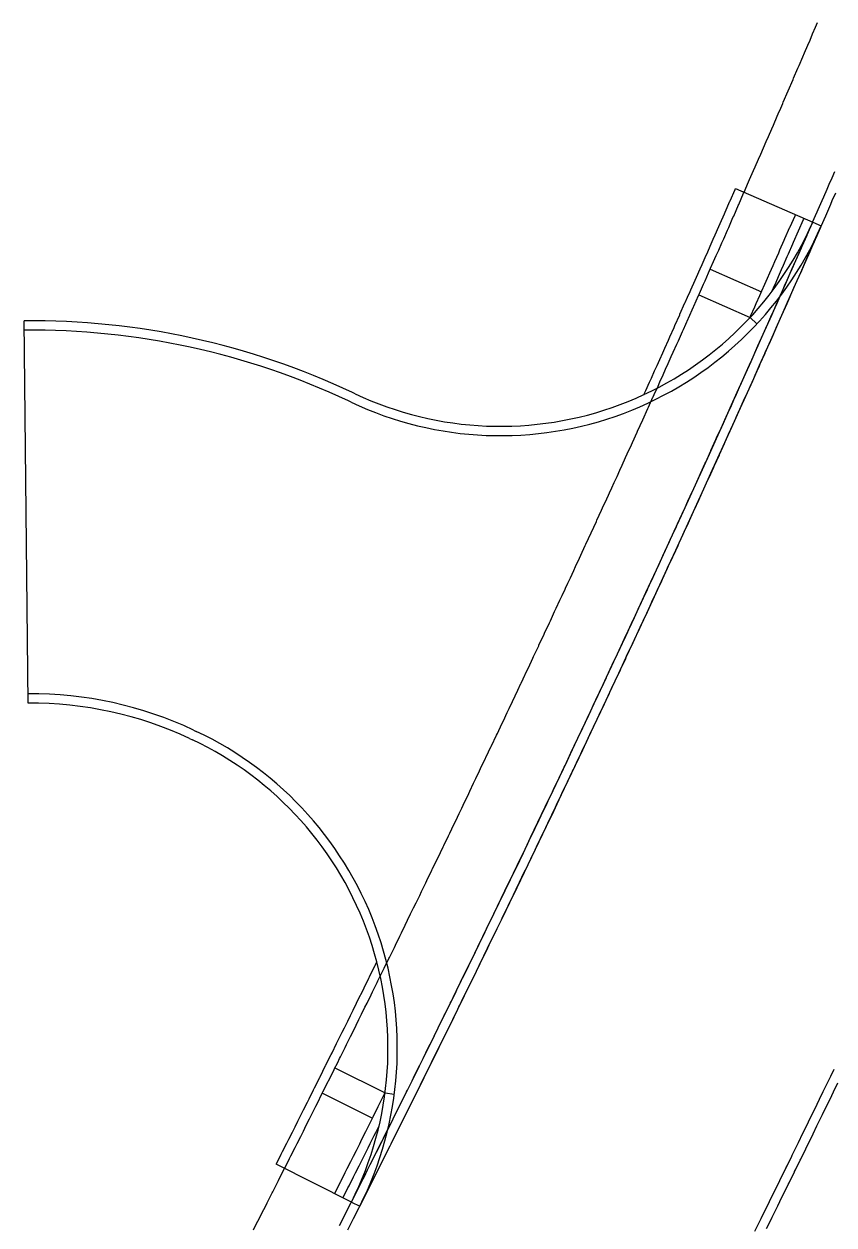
# Model space of a CAD drawing. Extents: x 2145147 to 2158018, y 137519 to 148068.
# Drawn here: x 2150495.4 to 2150553.2, y 144188 to 144273.7 of the extents above; entities that cross this region are included whole.
import ezdxf

# ---------------------------------------------------------------- set-up
doc = ezdxf.new("R2010")
doc.units = 0
doc.layers.add('PR_Phasing_Pavement_1', color=7, linetype='Continuous')

msp = doc.modelspace()

# ---------------------------------------------------------------- linework, layer by layer
at = {"layer": 'PR_Phasing_Pavement_1'}
for p, q in [((2150546.227, 144261.989), (2150551.73, 144259.578)), ((2150551.73, 144259.578), (2150552.34, 144259.311)), ((2150544.407, 144256.214), (2150548.065, 144254.597)), ((2150543.598, 144254.385), (2150547.257, 144252.768)), ((2150547.257, 144252.768), (2150547.745, 144252.314)), ((2150495.729, 144225.25), (2150495.431, 144252.534)), ((2150519.074, 144247.329), (2150518.872, 144247.424)), ((2150518.79, 144246.726), (2150518.588, 144246.821)), ((2150507.246, 144222.739), (2150507.448, 144222.645)), ((2150507.531, 144223.343), (2150507.732, 144223.248)), ((2150517.623, 144199.234), (2150521.204, 144197.45)), ((2150516.731, 144197.443), (2150520.313, 144195.66)), ((2150521.204, 144197.45), (2150521.865, 144197.363)), ((2150518.803, 144189.667), (2150513.44, 144192.374)), ((2150518.803, 144189.667), (2150519.398, 144189.366))]:
    msp.add_line(p, q, dxfattribs=at)
for points in [[(2150511.812, 144187.687), (2150511.989, 144188.034), (2150512.259, 144188.566), (2150512.39, 144188.823), (2150512.706, 144189.446), (2150512.79, 144189.613), (2150513.152, 144190.326), (2150513.19, 144190.402), (2150513.59, 144191.192), (2150513.597, 144191.207), (2150513.989, 144191.982), (2150514.042, 144192.087), (2150514.388, 144192.772), (2150514.46, 144192.916), (2150514.486, 144192.968), (2150514.786, 144193.563), (2150514.93, 144193.85), (2150515.183, 144194.353), (2150515.373, 144194.731), (2150515.58, 144195.144), (2150515.816, 144195.613), (2150515.977, 144195.936), (2150516.257, 144196.496), (2150516.373, 144196.727), (2150516.699, 144197.378), (2150516.769, 144197.519), (2150517.139, 144198.261), (2150517.164, 144198.311), (2150517.559, 144199.103), (2150517.579, 144199.144), (2150517.821, 144199.63), (2150517.953, 144199.896), (2150518.018, 144200.028), (2150518.346, 144200.689), (2150518.457, 144200.912), (2150518.74, 144201.482), (2150518.895, 144201.796), (2150519.132, 144202.275), (2150519.333, 144202.68), (2150519.524, 144203.068), (2150519.77, 144203.565), (2150519.916, 144203.862), (2150520.206, 144204.45), (2150520.307, 144204.656), (2150520.641, 144205.335), (2150520.698, 144205.45), (2150521.076, 144206.221), (2150521.088, 144206.245), (2150521.145, 144206.361), (2150521.478, 144207.039), (2150521.511, 144207.107), (2150521.867, 144207.834), (2150521.945, 144207.993), (2150522.256, 144208.629), (2150522.378, 144208.88), (2150522.644, 144209.425), (2150522.81, 144209.767), (2150523.031, 144210.221), (2150523.242, 144210.654), (2150523.419, 144211.017), (2150523.674, 144211.541), (2150523.805, 144211.813), (2150524.104, 144212.429), (2150524.191, 144212.609), (2150524.434, 144213.11), (2150524.534, 144213.317), (2150524.577, 144213.406), (2150524.962, 144214.203), (2150524.964, 144214.206), (2150525.347, 144215), (2150525.393, 144215.094), (2150525.731, 144215.797), (2150525.821, 144215.983), (2150526.115, 144216.595), (2150526.248, 144216.872), (2150526.498, 144217.393), (2150526.675, 144217.762), (2150526.881, 144218.191), (2150527.102, 144218.652), (2150527.263, 144218.989), (2150527.527, 144219.542), (2150527.645, 144219.788), (2150527.687, 144219.876), (2150527.952, 144220.433), (2150528.026, 144220.586), (2150528.377, 144221.323), (2150528.407, 144221.385), (2150528.787, 144222.185), (2150528.801, 144222.214), (2150529.166, 144222.984), (2150529.224, 144223.106), (2150529.546, 144223.784), (2150529.647, 144223.997), (2150529.924, 144224.584), (2150530.069, 144224.889), (2150530.302, 144225.384), (2150530.49, 144225.782), (2150530.68, 144226.185), (2150530.904, 144226.659), (2150530.911, 144226.674), (2150531.057, 144226.985), (2150531.331, 144227.567), (2150531.434, 144227.786), (2150531.75, 144228.46), (2150531.81, 144228.588), (2150532.169, 144229.353), (2150532.186, 144229.389), (2150532.561, 144230.191), (2150532.587, 144230.247), (2150532.936, 144230.993), (2150533.005, 144231.141), (2150533.31, 144231.795), (2150533.422, 144232.035), (2150533.684, 144232.597), (2150533.838, 144232.93), (2150534.057, 144233.4), (2150534.084, 144233.459), (2150534.254, 144233.825), (2150534.429, 144234.202), (2150534.669, 144234.72), (2150534.802, 144235.005), (2150535.084, 144235.615), (2150535.173, 144235.809), (2150535.498, 144236.511), (2150535.544, 144236.612), (2150535.911, 144237.407), (2150535.915, 144237.416), (2150536.285, 144238.22), (2150536.324, 144238.303), (2150536.655, 144239.024), (2150536.735, 144239.2), (2150537.024, 144239.829), (2150537.147, 144240.097), (2150537.229, 144240.276), (2150537.393, 144240.633), (2150537.558, 144240.994), (2150537.761, 144241.438), (2150537.968, 144241.892), (2150538.128, 144242.243), (2150538.377, 144242.789), (2150538.495, 144243.049), (2150538.786, 144243.687), (2150538.862, 144243.854), (2150539.194, 144244.586), (2150539.228, 144244.66), (2150539.594, 144245.466), (2150539.602, 144245.484), (2150539.959, 144246.273), (2150540.009, 144246.383), (2150540.324, 144247.079), (2150540.337, 144247.11), (2150540.415, 144247.282), (2150540.688, 144247.886), (2150540.821, 144248.182), (2150541.051, 144248.693), (2150541.226, 144249.081), (2150541.414, 144249.5), (2150541.631, 144249.981), (2150541.777, 144250.307), (2150542.034, 144250.882), (2150542.139, 144251.115), (2150542.438, 144251.782), (2150542.5, 144251.923), (2150542.84, 144252.683), (2150542.862, 144252.731), (2150543.222, 144253.539), (2150543.242, 144253.584), (2150543.409, 144253.96), (2150543.582, 144254.348), (2150543.643, 144254.486), (2150543.942, 144255.157), (2150544.044, 144255.387), (2150544.301, 144255.966), (2150544.444, 144256.289), (2150544.659, 144256.775), (2150544.844, 144257.192), (2150545.017, 144257.584), (2150545.242, 144258.094), (2150545.375, 144258.394), (2150545.641, 144258.997), (2150545.732, 144259.204), (2150546.038, 144259.9), (2150546.088, 144260.014), (2150546.435, 144260.804), (2150546.444, 144260.825), (2150546.445, 144260.826), (2150546.8, 144261.635), (2150546.831, 144261.707), (2150547.155, 144262.446), (2150547.227, 144262.611), (2150547.509, 144263.257), (2150547.622, 144263.515), (2150547.863, 144264.068), (2150548.016, 144264.42), (2150548.217, 144264.88), (2150548.41, 144265.325), (2150548.57, 144265.691), (2150548.803, 144266.23), (2150548.922, 144266.503), (2150549.196, 144267.135), (2150549.274, 144267.315), (2150549.444, 144267.708), (2150549.588, 144268.04), (2150549.625, 144268.128), (2150549.976, 144268.94), (2150549.979, 144268.946), (2150550.327, 144269.753), (2150550.37, 144269.852), (2150550.677, 144270.566), (2150550.759, 144270.759), (2150551.026, 144271.379), (2150551.149, 144271.665), (2150551.375, 144272.193), (2150551.538, 144272.572), (2150551.723, 144273.006), (2150551.926, 144273.48), (2150552.071, 144273.82)], [(2150517.954, 144187.99), (2150518.355, 144188.783), (2150518.363, 144188.797), (2150518.756, 144189.576), (2150518.809, 144189.681), (2150519.156, 144190.369), (2150519.229, 144190.514), (2150519.255, 144190.566), (2150519.556, 144191.162), (2150519.701, 144191.45), (2150519.955, 144191.956), (2150520.145, 144192.335), (2150520.354, 144192.75), (2150520.59, 144193.221), (2150520.752, 144193.544), (2150521.033, 144194.106), (2150521.149, 144194.339), (2150521.476, 144194.992), (2150521.546, 144195.134), (2150521.918, 144195.879), (2150521.943, 144195.929), (2150522.339, 144196.724), (2150522.36, 144196.765), (2150522.602, 144197.252), (2150522.735, 144197.519), (2150522.801, 144197.652), (2150523.13, 144198.315), (2150523.241, 144198.539), (2150523.525, 144199.111), (2150523.681, 144199.427), (2150523.919, 144199.907), (2150524.12, 144200.314), (2150524.312, 144200.704), (2150524.559, 144201.202), (2150524.706, 144201.5), (2150524.996, 144202.091), (2150525.098, 144202.297), (2150525.434, 144202.98), (2150525.49, 144203.095), (2150525.87, 144203.869), (2150525.882, 144203.892), (2150525.939, 144204.009), (2150526.273, 144204.69), (2150526.306, 144204.758), (2150526.664, 144205.488), (2150526.742, 144205.647), (2150527.054, 144206.286), (2150527.177, 144206.537), (2150527.444, 144207.084), (2150527.611, 144207.428), (2150527.833, 144207.883), (2150528.044, 144208.318), (2150528.221, 144208.682), (2150528.477, 144209.209), (2150528.609, 144209.481), (2150528.91, 144210.1), (2150528.997, 144210.281), (2150529.24, 144210.783), (2150529.341, 144210.991), (2150529.384, 144211.08), (2150529.771, 144211.88), (2150529.772, 144211.883), (2150530.157, 144212.68), (2150530.203, 144212.775), (2150530.543, 144213.481), (2150530.633, 144213.668), (2150530.928, 144214.281), (2150531.062, 144214.56), (2150531.312, 144215.082), (2150531.49, 144215.453), (2150531.697, 144215.883), (2150531.918, 144216.346), (2150532.08, 144216.685), (2150532.346, 144217.24), (2150532.463, 144217.486), (2150532.506, 144217.575), (2150532.772, 144218.134), (2150532.846, 144218.288), (2150533.198, 144219.028), (2150533.228, 144219.09), (2150533.61, 144219.892), (2150533.624, 144219.922), (2150533.991, 144220.695), (2150534.049, 144220.817), (2150534.371, 144221.498), (2150534.473, 144221.712), (2150534.752, 144222.301), (2150534.896, 144222.607), (2150535.131, 144223.104), (2150535.319, 144223.503), (2150535.51, 144223.908), (2150535.735, 144224.384), (2150535.742, 144224.399), (2150535.889, 144224.711), (2150536.163, 144225.295), (2150536.267, 144225.515), (2150536.584, 144226.191), (2150536.645, 144226.32), (2150537.005, 144227.088), (2150537.022, 144227.124), (2150537.398, 144227.929), (2150537.425, 144227.985), (2150537.774, 144228.734), (2150537.844, 144228.883), (2150538.15, 144229.539), (2150538.263, 144229.78), (2150538.525, 144230.344), (2150538.68, 144230.678), (2150538.9, 144231.15), (2150538.927, 144231.209), (2150539.098, 144231.576), (2150539.274, 144231.956), (2150539.514, 144232.475), (2150539.647, 144232.762), (2150539.931, 144233.374), (2150540.02, 144233.568), (2150540.346, 144234.273), (2150540.393, 144234.375), (2150540.761, 144235.172), (2150540.765, 144235.181), (2150541.136, 144235.988), (2150541.175, 144236.072), (2150541.508, 144236.796), (2150541.589, 144236.972), (2150541.878, 144237.603), (2150542.001, 144237.872), (2150542.084, 144238.052), (2150542.248, 144238.411), (2150542.414, 144238.773), (2150542.618, 144239.219), (2150542.825, 144239.674), (2150542.987, 144240.027), (2150543.236, 144240.575), (2150543.355, 144240.835), (2150543.647, 144241.476), (2150543.723, 144241.644), (2150544.057, 144242.378), (2150544.091, 144242.453), (2150544.458, 144243.262), (2150544.466, 144243.28), (2150544.824, 144244.071), (2150544.874, 144244.182), (2150545.19, 144244.881), (2150545.204, 144244.912), (2150545.282, 144245.085), (2150545.556, 144245.691), (2150545.689, 144245.988), (2150545.921, 144246.501), (2150546.096, 144246.891), (2150546.285, 144247.311), (2150546.502, 144247.794), (2150546.649, 144248.121), (2150546.907, 144248.698), (2150547.012, 144248.932), (2150547.312, 144249.602), (2150547.375, 144249.743), (2150547.716, 144250.506), (2150547.738, 144250.554), (2150548.1, 144251.366), (2150548.12, 144251.411), (2150548.288, 144251.788), (2150548.461, 144252.177), (2150548.523, 144252.316), (2150548.822, 144252.989), (2150548.925, 144253.221), (2150549.182, 144253.801), (2150549.326, 144254.126), (2150549.542, 144254.613), (2150549.727, 144255.032), (2150549.902, 144255.426), (2150550.128, 144255.938), (2150550.26, 144256.239), (2150550.527, 144256.844), (2150550.619, 144257.052), (2150550.926, 144257.75), (2150550.977, 144257.865), (2150551.325, 144258.657), (2150551.334, 144258.678), (2150551.335, 144258.68), (2150551.691, 144259.492), (2150551.723, 144259.564), (2150552.047, 144260.306), (2150552.12, 144260.472), (2150552.403, 144261.12), (2150552.516, 144261.379), (2150552.758, 144261.934), (2150552.912, 144262.287), (2150553.113, 144262.749), (2150553.307, 144263.195)], [(2150539.677, 144247.267), (2150539.713, 144247.345), (2150539.726, 144247.377), (2150539.808, 144247.557), (2150540.08, 144248.16), (2150540.213, 144248.455), (2150540.443, 144248.967), (2150540.618, 144249.355), (2150540.806, 144249.774), (2150541.023, 144250.254), (2150541.168, 144250.579), (2150541.426, 144251.155), (2150541.531, 144251.388), (2150541.829, 144252.053), (2150541.891, 144252.193), (2150542.233, 144252.958), (2150542.254, 144253.006), (2150542.613, 144253.81), (2150542.633, 144253.855), (2150542.8, 144254.231), (2150542.973, 144254.619), (2150543.034, 144254.756), (2150543.333, 144255.428), (2150543.435, 144255.657), (2150543.692, 144256.236), (2150543.834, 144256.559), (2150544.049, 144257.045), (2150544.234, 144257.462), (2150544.407, 144257.853), (2150544.632, 144258.364), (2150544.765, 144258.664), (2150545.031, 144259.266), (2150545.122, 144259.472), (2150545.428, 144260.168), (2150545.478, 144260.282), (2150545.823, 144261.069), (2150545.832, 144261.09), (2150546.189, 144261.901), (2150546.22, 144261.973), (2150546.227, 144261.989)], [(2150518.55, 144187.688), (2150518.951, 144188.481), (2150518.959, 144188.496), (2150519.352, 144189.275), (2150519.406, 144189.381), (2150519.752, 144190.068), (2150519.825, 144190.213), (2150519.852, 144190.265), (2150520.152, 144190.862), (2150520.297, 144191.15), (2150520.552, 144191.656), (2150520.742, 144192.036), (2150520.95, 144192.451), (2150521.186, 144192.922), (2150521.349, 144193.245), (2150521.63, 144193.808), (2150521.746, 144194.04), (2150522.073, 144194.694), (2150522.144, 144194.835), (2150522.516, 144195.581), (2150522.541, 144195.631), (2150522.937, 144196.426), (2150522.957, 144196.468), (2150523.2, 144196.955), (2150523.333, 144197.222), (2150523.399, 144197.355), (2150523.728, 144198.018), (2150523.839, 144198.242), (2150524.123, 144198.815), (2150524.279, 144199.13), (2150524.517, 144199.611), (2150524.719, 144200.019), (2150524.911, 144200.408), (2150525.157, 144200.907), (2150525.304, 144201.205), (2150525.595, 144201.796), (2150525.697, 144202.003), (2150526.033, 144202.685), (2150526.089, 144202.8), (2150526.47, 144203.574), (2150526.481, 144203.598), (2150526.539, 144203.715), (2150526.873, 144204.396), (2150526.906, 144204.464), (2150527.263, 144205.194), (2150527.342, 144205.354), (2150527.654, 144205.993), (2150527.777, 144206.244), (2150528.044, 144206.792), (2150528.211, 144207.135), (2150528.433, 144207.591), (2150528.645, 144208.026), (2150528.822, 144208.39), (2150529.078, 144208.917), (2150529.21, 144209.19), (2150529.51, 144209.809), (2150529.598, 144209.99), (2150529.841, 144210.492), (2150529.942, 144210.701), (2150529.985, 144210.79), (2150530.372, 144211.59), (2150530.374, 144211.593), (2150530.758, 144212.39), (2150530.804, 144212.485), (2150531.144, 144213.191), (2150531.234, 144213.378), (2150531.53, 144213.992), (2150531.664, 144214.271), (2150531.914, 144214.793), (2150532.092, 144215.164), (2150532.299, 144215.595), (2150532.52, 144216.058), (2150532.682, 144216.397), (2150532.948, 144216.952), (2150533.066, 144217.199), (2150533.108, 144217.287), (2150533.375, 144217.846), (2150533.449, 144218.001), (2150533.801, 144218.741), (2150533.831, 144218.803), (2150534.213, 144219.606), (2150534.227, 144219.636), (2150534.594, 144220.409), (2150534.652, 144220.531), (2150534.975, 144221.212), (2150535.076, 144221.426), (2150535.355, 144222.015), (2150535.5, 144222.322), (2150535.735, 144222.819), (2150535.923, 144223.218), (2150536.114, 144223.623), (2150536.339, 144224.099), (2150536.346, 144224.114), (2150536.493, 144224.427), (2150536.768, 144225.011), (2150536.871, 144225.231), (2150537.189, 144225.908), (2150537.249, 144226.036), (2150537.61, 144226.805), (2150537.626, 144226.841), (2150538.003, 144227.646), (2150538.03, 144227.702), (2150538.379, 144228.451), (2150538.449, 144228.6), (2150538.755, 144229.257), (2150538.868, 144229.498), (2150539.13, 144230.062), (2150539.286, 144230.397), (2150539.505, 144230.868), (2150539.533, 144230.928), (2150539.703, 144231.295), (2150539.879, 144231.675), (2150540.12, 144232.194), (2150540.253, 144232.481), (2150540.537, 144233.094), (2150540.626, 144233.288), (2150540.952, 144233.993), (2150540.999, 144234.095), (2150541.367, 144234.893), (2150541.371, 144234.902), (2150541.743, 144235.709), (2150541.782, 144235.793), (2150542.114, 144236.517), (2150542.195, 144236.693), (2150542.485, 144237.325), (2150542.608, 144237.594), (2150542.691, 144237.774), (2150542.855, 144238.133), (2150543.021, 144238.495), (2150543.225, 144238.941), (2150543.433, 144239.396), (2150543.594, 144239.75), (2150543.844, 144240.298), (2150543.963, 144240.559), (2150544.255, 144241.2), (2150544.331, 144241.368), (2150544.665, 144242.102), (2150544.699, 144242.177), (2150545.066, 144242.986), (2150545.074, 144243.004), (2150545.432, 144243.796), (2150545.483, 144243.907), (2150545.799, 144244.606), (2150545.812, 144244.637), (2150545.891, 144244.81), (2150546.164, 144245.416), (2150546.298, 144245.713), (2150546.529, 144246.227), (2150546.705, 144246.617), (2150546.894, 144247.037), (2150547.111, 144247.521), (2150547.258, 144247.848), (2150547.517, 144248.425), (2150547.622, 144248.659), (2150547.922, 144249.329), (2150547.985, 144249.471), (2150548.326, 144250.234), (2150548.347, 144250.282), (2150548.709, 144251.094), (2150548.73, 144251.139), (2150548.898, 144251.516), (2150549.071, 144251.906), (2150549.133, 144252.044), (2150549.432, 144252.718), (2150549.535, 144252.95), (2150549.793, 144253.531), (2150549.937, 144253.856), (2150550.153, 144254.343), (2150550.338, 144254.762), (2150550.512, 144255.156), (2150550.738, 144255.668), (2150550.871, 144255.969), (2150551.138, 144256.575), (2150551.23, 144256.783), (2150551.538, 144257.482), (2150551.588, 144257.596), (2150551.936, 144258.389), (2150551.945, 144258.41), (2150551.946, 144258.411), (2150552.302, 144259.224), (2150552.334, 144259.296), (2150552.659, 144260.038), (2150552.731, 144260.204), (2150553.015, 144260.853), (2150553.128, 144261.112), (2150553.37, 144261.667)], [(2150547.257, 144252.768), (2150547.299, 144252.863), (2150547.597, 144253.532), (2150547.7, 144253.765), (2150547.958, 144254.345), (2150548.102, 144254.67), (2150548.316, 144255.155), (2150548.502, 144255.573), (2150548.676, 144255.969), (2150548.9, 144256.476), (2150549.033, 144256.776), (2150549.302, 144257.385), (2150549.394, 144257.594), (2150549.7, 144258.292), (2150549.751, 144258.406), (2150550.104, 144259.212), (2150550.113, 144259.232), (2150550.468, 144260.039), (2150550.5, 144260.113), (2150550.501, 144260.117)], [(2150548.799, 144254.598), (2150548.926, 144254.885), (2150549.111, 144255.304), (2150549.286, 144255.7), (2150549.51, 144256.206), (2150549.643, 144256.507), (2150549.912, 144257.116), (2150550.004, 144257.326), (2150550.311, 144258.024), (2150550.361, 144258.138), (2150550.716, 144258.946), (2150550.725, 144258.967), (2150551.079, 144259.773), (2150551.111, 144259.847), (2150551.112, 144259.849)], [(2150513.44, 144192.374), (2150513.447, 144192.387), (2150513.792, 144193.071), (2150513.864, 144193.214), (2150513.89, 144193.267), (2150514.19, 144193.863), (2150514.334, 144194.149), (2150514.587, 144194.652), (2150514.777, 144195.03), (2150514.984, 144195.443), (2150515.22, 144195.912), (2150515.381, 144196.234), (2150515.661, 144196.795), (2150515.777, 144197.026), (2150516.102, 144197.675), (2150516.172, 144197.816), (2150516.543, 144198.559), (2150516.568, 144198.609), (2150516.961, 144199.398), (2150516.981, 144199.439), (2150517.224, 144199.927), (2150517.355, 144200.191), (2150517.42, 144200.323), (2150517.749, 144200.986), (2150517.86, 144201.209), (2150518.143, 144201.778), (2150518.297, 144202.091), (2150518.535, 144202.571), (2150518.735, 144202.975), (2150518.926, 144203.363), (2150519.172, 144203.86), (2150519.318, 144204.156), (2150519.608, 144204.744), (2150519.709, 144204.95), (2150520.043, 144205.63), (2150520.1, 144205.745), (2150520.479, 144206.517), (2150520.491, 144206.541), (2150520.547, 144206.655), (2150520.618, 144206.8)], [(2150547.598, 144187.586), (2150547.84, 144188.075), (2150548.045, 144188.49), (2150548.241, 144188.887), (2150548.492, 144189.395), (2150548.642, 144189.699), (2150548.938, 144190.3), (2150549.042, 144190.511), (2150549.384, 144191.205), (2150549.441, 144191.323), (2150549.829, 144192.111), (2150549.84, 144192.135), (2150549.899, 144192.254), (2150550.239, 144192.948), (2150550.273, 144193.017), (2150550.637, 144193.761), (2150550.716, 144193.924), (2150551.034, 144194.574), (2150551.159, 144194.83), (2150551.431, 144195.388), (2150551.602, 144195.737), (2150551.828, 144196.201), (2150552.043, 144196.644), (2150552.224, 144197.015), (2150552.484, 144197.552), (2150552.619, 144197.829), (2150552.925, 144198.46), (2150553.014, 144198.644), (2150553.262, 144199.156)], [(2150548.439, 144187.779), (2150548.644, 144188.194), (2150548.84, 144188.591), (2150549.091, 144189.1), (2150549.241, 144189.403), (2150549.537, 144190.005), (2150549.641, 144190.216), (2150549.983, 144190.911), (2150550.041, 144191.028), (2150550.428, 144191.817), (2150550.44, 144191.841), (2150550.498, 144191.96), (2150550.838, 144192.654), (2150550.872, 144192.723), (2150551.237, 144193.468), (2150551.316, 144193.63), (2150551.634, 144194.281), (2150551.759, 144194.537), (2150552.031, 144195.095), (2150552.202, 144195.445), (2150552.428, 144195.909), (2150552.644, 144196.352), (2150552.824, 144196.723), (2150553.085, 144197.26), (2150553.22, 144197.538), (2150553.526, 144198.169)], [(2150517.606, 144190.271), (2150517.613, 144190.284), (2150517.962, 144190.976), (2150518.038, 144191.127), (2150518.061, 144191.173), (2150518.359, 144191.766), (2150518.504, 144192.055), (2150518.757, 144192.556), (2150518.948, 144192.937), (2150519.155, 144193.349), (2150519.393, 144193.822), (2150519.556, 144194.15), (2150519.833, 144194.704), (2150519.949, 144194.934), (2150520.279, 144195.593), (2150520.35, 144195.737), (2150520.718, 144196.474), (2150520.743, 144196.524), (2150521.146, 144197.334), (2150521.167, 144197.376), (2150521.204, 144197.45)], [(2150518.201, 144189.971), (2150518.208, 144189.984), (2150518.558, 144190.677), (2150518.634, 144190.829), (2150518.656, 144190.874), (2150518.955, 144191.466), (2150519.1, 144191.755), (2150519.352, 144192.257), (2150519.544, 144192.638), (2150519.75, 144193.05), (2150519.989, 144193.523), (2150520.152, 144193.852), (2150520.429, 144194.406), (2150520.545, 144194.635), (2150520.776, 144195.097)]]:
    msp.add_lwpolyline(points, dxfattribs=at)
for centre, radius, start, end in [((2149252.251, 144828.89), 1418.718, 333.220126, 336.341398), ((2150529.442, 144269.343), 24.333, 244.78076, 336.3414), ((2150529.442, 144269.343), 25, 244.78076, 336.3414), ((2149252.251, 144828.89), 1419.385, 333.220126, 336.341398), ((2150496.016, 144198.894), 53.643, 64.78076, 90.62452), ((2150496.016, 144198.894), 52.976, 64.78076, 90.62452), ((2150496.016, 144198.894), 27.024, 64.78076, 90.62452), ((2150496.016, 144198.894), 26.357, 64.78076, 90.62452), ((2150497.08, 144200.631), 24.333, 333.22013, 64.78076), ((2150497.08, 144200.631), 25, 333.22013, 64.78076)]:
    msp.add_arc(centre, radius, start, end, dxfattribs=at)

doc.saveas('drawing.dxf')
